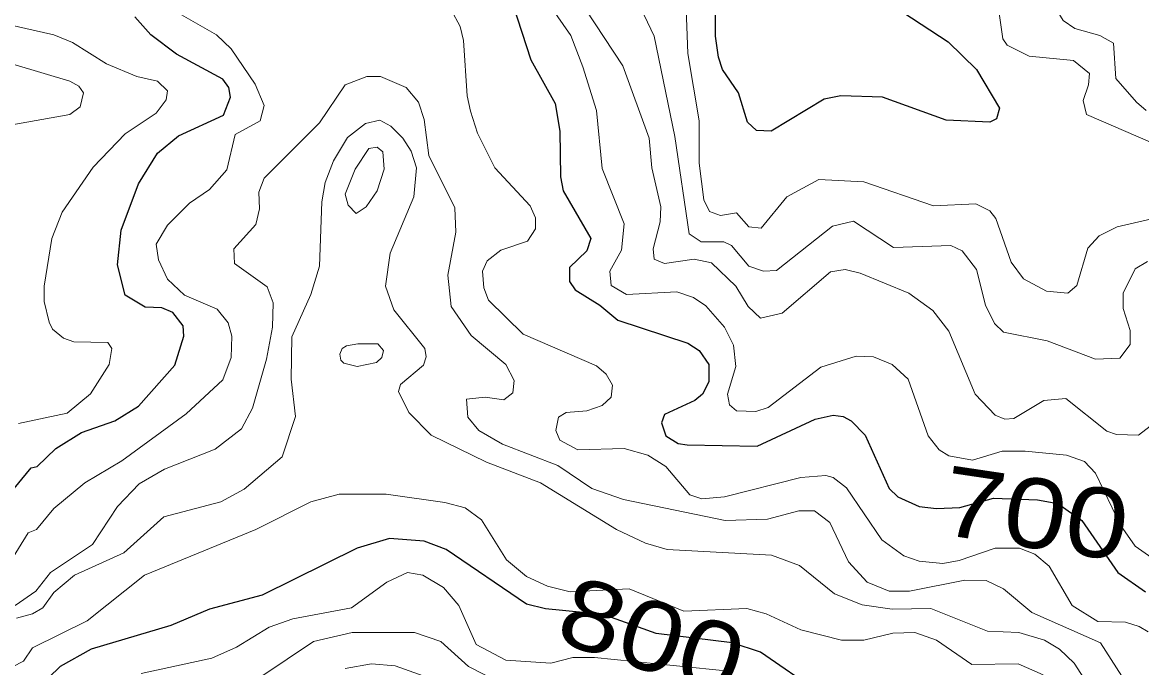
# Model space of a CAD drawing. Extents: x 577 to 602.9, y 7483.8 to 7511.6.
# Drawn here: x 577.822 to 579.108, y 7488.282 to 7489.023 of the extents above; entities that cross this region are included whole.
import ezdxf
from ezdxf.enums import TextEntityAlignment as Align

# ---------------------------------------------------------------- set-up
doc = ezdxf.new("R2010")
doc.units = 0
doc.header["$LTSCALE"] = 0.032
doc.layers.add('1', color=7, linetype='Continuous', lineweight=25)
doc.layers.add('2', color=7, linetype='Continuous', lineweight=13)
doc.layers.add('61', color=7, linetype='Continuous')

msp = doc.modelspace()

# ---------------------------------------------------------------- linework, layer by layer
at = {"layer": '1'}
for points in [[(578.8125, 7489.0486), (578.8856, 7489.0009), (578.9182, 7488.9691), (578.9445, 7488.9246), (578.9413, 7488.9126), (578.9333, 7488.9087), (578.8832, 7488.911), (578.8101, 7488.9373), (578.7624, 7488.9389), (578.7433, 7488.9349), (578.6821, 7488.8983), (578.6654, 7488.8991), (578.655, 7488.9087), (578.6447, 7488.9421), (578.6264, 7488.9691), (578.6216, 7488.9834), (578.6184, 7489.0073), (578.6184, 7489.0995)], [(578.3855, 7489.0438), (578.4061, 7488.9802), (578.434, 7488.9301), (578.4395, 7488.8983), (578.4403, 7488.8458), (578.4435, 7488.8299), (578.4753, 7488.7751), (578.4705, 7488.7608), (578.4507, 7488.7417), (578.4507, 7488.7258), (578.457, 7488.7162), (578.4856, 7488.6987), (578.5063, 7488.6812), (578.5866, 7488.655), (578.5994, 7488.6463), (578.6105, 7488.6303), (578.6105, 7488.6105), (578.6033, 7488.5962), (578.5946, 7488.589), (578.5596, 7488.5731), (578.5564, 7488.5636), (578.5612, 7488.5484), (578.5755, 7488.5397), (578.5858, 7488.5381), (578.6662, 7488.5365), (578.7329, 7488.5675), (578.7536, 7488.5723), (578.7648, 7488.5707), (578.7743, 7488.5659), (578.7902, 7488.5492), (578.818, 7488.488), (578.8276, 7488.4785), (578.8522, 7488.4673), (578.8721, 7488.465), (578.8992, 7488.4664), (578.9378, 7488.4768), (578.9881, 7488.4749), (579.0114, 7488.471), (579.0391, 7488.4513), (579.0804, 7488.3918), (579.1122, 7488.3695)], [(577.8074, 7488.4816), (577.832, 7488.5119), (577.8392, 7488.5135), (577.8606, 7488.5341), (577.8901, 7488.5524), (577.9282, 7488.5659), (577.9553, 7488.5826), (577.9974, 7488.6296), (578.0077, 7488.6629), (578.0069, 7488.6749), (577.995, 7488.69), (577.9823, 7488.6956), (577.9632, 7488.6963), (577.9402, 7488.7099), (577.9314, 7488.7449), (577.9354, 7488.7846), (577.9553, 7488.8379), (577.9775, 7488.8729), (578.0014, 7488.8928), (578.0531, 7488.9166), (578.061, 7488.9373), (578.0594, 7488.9484), (578.0523, 7488.958), (577.999, 7488.9866), (577.9696, 7489.0089), (577.9513, 7489.0295)], [(578.7377, 7488.2534), (578.6701, 7488.3003), (578.6375, 7488.3107), (578.5501, 7488.3216), (578.4894, 7488.3433), (578.4231, 7488.35), (578.4014, 7488.3552), (578.3091, 7488.418), (578.2837, 7488.4276), (578.2439, 7488.4308), (578.2065, 7488.4196), (578.0976, 7488.3656), (578.0372, 7488.3497), (577.9926, 7488.3306), (577.9012, 7488.3035), (577.8654, 7488.2837), (577.84, 7488.259)]]:
    msp.add_lwpolyline(points, dxfattribs=at)
at = {"layer": '2'}
for points in [[(579.1607, 7488.8673), (579.0447, 7488.9174), (579.0407, 7488.9333), (579.047, 7488.9516), (579.0478, 7488.9643), (579.0295, 7488.9794), (578.9787, 7488.9842), (578.9532, 7488.9969), (578.9484, 7489.0041), (578.9445, 7489.0311), (578.9373, 7489.0494), (578.919, 7489.0637), (578.884, 7489.0804), (578.8673, 7489.0971), (578.861, 7489.1162), (578.8634, 7489.1488), (578.8856, 7489.1894), (578.958, 7489.2736), (578.9866, 7489.3134), (579.0391, 7489.4192), (579.0796, 7489.4677), (579.1003, 7489.5146), (579.1218, 7489.5504)], [(579.113, 7488.9222), (579.1019, 7488.9317), (579.0781, 7488.9588), (579.0757, 7488.9993), (579.0598, 7489.0081), (579.0311, 7489.016), (579.0176, 7489.0255), (579.0097, 7489.0383), (578.9993, 7489.0828), (578.9564, 7489.1305), (578.954, 7489.1544), (578.9612, 7489.1973), (578.9794, 7489.2251), (579.0367, 7489.2903), (579.0439, 7489.3174), (579.0399, 7489.3532), (579.0423, 7489.3683), (579.1369, 7489.5186)], [(578.4936, 7489.1218), (578.5477, 7489.0073), (578.5715, 7488.892), (578.5882, 7488.7806), (578.6017, 7488.7711), (578.628, 7488.7711), (578.6367, 7488.7671), (578.6566, 7488.7433), (578.6733, 7488.7377), (578.6884, 7488.7385), (578.7528, 7488.7894), (578.7767, 7488.7949), (578.8228, 7488.7647), (578.8888, 7488.7671), (578.9015, 7488.7608), (578.9182, 7488.7393), (578.9286, 7488.6987), (578.9389, 7488.6773), (578.9492, 7488.6677), (578.9993, 7488.6574), (579.055, 7488.6367), (579.0828, 7488.6375), (579.0948, 7488.6534), (579.0948, 7488.6693), (579.0868, 7488.6948), (579.0868, 7488.7123), (579.1003, 7488.7401), (579.1146, 7488.7488)], [(578.4284, 7489.0422), (578.4522, 7489.0081), (578.4658, 7488.9723), (578.4817, 7488.9222), (578.488, 7488.8554), (578.5135, 7488.7918), (578.5103, 7488.7616), (578.4968, 7488.7377), (578.4984, 7488.721), (578.5159, 7488.7107), (578.5739, 7488.7138), (578.593, 7488.7075), (578.6073, 7488.6979), (578.6288, 7488.6733), (578.6391, 7488.6526), (578.6415, 7488.628), (578.632, 7488.5962), (578.6343, 7488.5842), (578.6423, 7488.5771), (578.6646, 7488.5763), (578.6789, 7488.581), (578.7393, 7488.6272), (578.7799, 7488.6399), (578.7997, 7488.6391), (578.8212, 7488.6303), (578.8395, 7488.6136), (578.8626, 7488.5484), (578.8753, 7488.5325), (578.8864, 7488.5254), (578.9135, 7488.5206), (578.9476, 7488.531), (578.9739, 7488.531), (579.0216, 7488.5262), (579.0423, 7488.519), (579.055, 7488.5055), (579.0836, 7488.4459), (579.1003, 7488.422), (579.1377, 7488.3958)], [(578.5842, 7489.0494), (578.5866, 7488.9874), (578.5994, 7488.9102), (578.5994, 7488.8617), (578.6049, 7488.8196), (578.6113, 7488.8061), (578.624, 7488.8013), (578.6423, 7488.8045), (578.6566, 7488.7886), (578.6709, 7488.787), (578.7003, 7488.8228), (578.7369, 7488.8427), (578.7886, 7488.8403), (578.8689, 7488.8124), (578.9174, 7488.8148), (578.9333, 7488.8069), (578.9405, 7488.7981), (578.958, 7488.748), (578.9723, 7488.7289), (578.9985, 7488.7146), (579.0232, 7488.7123), (579.0335, 7488.721), (579.0462, 7488.7639), (579.059, 7488.7783), (579.0796, 7488.7886), (579.1743, 7488.8101)], [(578.0022, 7489.0335), (578.0451, 7489.0089), (578.0618, 7488.9929), (578.0896, 7488.9524), (578.1, 7488.9277), (578.0952, 7488.9102), (578.0666, 7488.8943), (578.057, 7488.8538), (578.0372, 7488.8315), (578.0141, 7488.8156), (577.9887, 7488.7902), (577.9759, 7488.7687), (577.9783, 7488.7504), (577.9887, 7488.7282), (578.0085, 7488.7099), (578.0459, 7488.694), (578.0586, 7488.6781), (578.0626, 7488.6629), (578.0618, 7488.6383), (578.0523, 7488.6129), (578.0101, 7488.5739), (577.9362, 7488.5198), (577.894, 7488.4944), (577.8583, 7488.465), (577.8384, 7488.4411), (577.8288, 7488.4371), (577.8066, 7488.4013)], [(578.8983, 7488.4053), (578.8793, 7488.4021), (578.8522, 7488.4045), (578.8347, 7488.4109), (578.8093, 7488.4292), (578.7687, 7488.4888), (578.7536, 7488.5007), (578.7449, 7488.5031), (578.7162, 7488.5007), (578.6288, 7488.4785), (578.6025, 7488.4761), (578.589, 7488.4809), (578.5612, 7488.5135), (578.5405, 7488.5262), (578.5135, 7488.5341), (578.4602, 7488.5325), (578.4395, 7488.5437), (578.4348, 7488.5548), (578.4379, 7488.5699), (578.4467, 7488.5755), (578.4705, 7488.5771), (578.488, 7488.5834), (578.4984, 7488.593), (578.5, 7488.6065), (578.4928, 7488.6192), (578.4817, 7488.6288), (578.3974, 7488.6653), (578.3576, 7488.7043), (578.3521, 7488.7186), (578.3505, 7488.7377), (578.356, 7488.7496), (578.3719, 7488.7616), (578.4022, 7488.7719), (578.4117, 7488.7862), (578.4117, 7488.7989), (578.4053, 7488.8124), (578.3648, 7488.8562), (578.3449, 7488.8959), (578.3369, 7488.9214), (578.333, 7488.9389), (578.329, 7489.0025), (578.325, 7489.0184), (578.3147, 7489.0375)], [(579.1178, 7488.5596), (579.1043, 7488.5492), (579.0788, 7488.55), (579.0677, 7488.554), (579.0208, 7488.5914), (578.9954, 7488.589), (578.9612, 7488.5683), (578.9508, 7488.5675), (578.9397, 7488.5723), (578.9166, 7488.5962), (578.8864, 7488.6685), (578.8681, 7488.6924), (578.8403, 7488.7123), (578.7846, 7488.7353), (578.7671, 7488.7393), (578.7504, 7488.7369), (578.6948, 7488.6892), (578.6701, 7488.6836), (578.6558, 7488.6971), (578.6415, 7488.7202), (578.6137, 7488.7472), (578.5938, 7488.7512), (578.5596, 7488.7464), (578.5477, 7488.7512), (578.5469, 7488.7631), (578.5548, 7488.7942), (578.5556, 7488.8116), (578.5453, 7488.8562), (578.5421, 7488.8904), (578.5119, 7488.9731), (578.4689, 7489.0383)], [(577.8177, 7488.5628), (577.8734, 7488.5747), (577.9004, 7488.5969), (577.9219, 7488.6303), (577.925, 7488.6486), (577.9203, 7488.6558), (577.8813, 7488.6566), (577.8694, 7488.6606), (577.8567, 7488.6709), (577.8527, 7488.6789), (577.8471, 7488.7027), (577.8471, 7488.7202), (577.8559, 7488.7751), (577.8678, 7488.8053), (577.9036, 7488.857), (577.9402, 7488.8951), (577.9759, 7488.919), (577.9871, 7488.9341), (577.9887, 7488.9444), (577.9775, 7488.9556), (577.9537, 7488.9611), (577.9187, 7488.9755), (577.8797, 7489.0001), (577.8583, 7489.0089), (577.8058, 7489.0208)], [(577.7469, 7488.9945), (577.8765, 7488.9556), (577.8869, 7488.95), (577.8924, 7488.9421), (577.8885, 7488.9262), (577.8765, 7488.9174), (577.8058, 7488.9047)], [(577.8137, 7488.3536), (577.8376, 7488.3703), (577.8543, 7488.3918), (577.9028, 7488.4236), (577.9314, 7488.4673), (577.9561, 7488.4936), (577.9855, 7488.5103), (578.0435, 7488.5333), (578.0737, 7488.5564), (578.0865, 7488.5803), (578.1024, 7488.6367), (578.1095, 7488.6733), (578.1103, 7488.7011), (578.1032, 7488.7194), (578.0658, 7488.7464), (578.065, 7488.7631), (578.0904, 7488.791), (578.0944, 7488.8093), (578.0936, 7488.8283), (578.1, 7488.8442), (578.1636, 7488.9079), (578.193, 7488.9516), (578.2177, 7488.9611), (578.2336, 7488.9611), (578.263, 7488.9484), (578.2773, 7488.9317), (578.2837, 7488.9118), (578.2892, 7488.8705), (578.3187, 7488.8101), (578.3202, 7488.7822), (578.3107, 7488.7329), (578.3147, 7488.6971), (578.3377, 7488.6637), (578.3775, 7488.6303), (578.387, 7488.6121), (578.3855, 7488.5977), (578.3751, 7488.5898), (578.3536, 7488.593), (578.3322, 7488.5906), (578.3338, 7488.5699), (578.3465, 7488.5548), (578.3735, 7488.5389), (578.4371, 7488.5143), (578.4761, 7488.488), (578.5127, 7488.4753), (578.6296, 7488.4514), (578.6781, 7488.453), (578.7139, 7488.4626), (578.7321, 7488.4626), (578.7496, 7488.449), (578.7711, 7488.4037), (578.7926, 7488.3807), (578.818, 7488.3703), (578.8411, 7488.3703), (578.9047, 7488.383), (578.9294, 7488.3823), (578.9492, 7488.3727), (578.9818, 7488.3457)], [(579.0653, 7488.2336), (579.0303, 7488.2876), (579.0136, 7488.3035), (578.9961, 7488.3139), (578.9667, 7488.3226), (578.9309, 7488.3242), (578.8657, 7488.3504), (578.8212, 7488.3497), (578.787, 7488.3544), (578.7552, 7488.3671), (578.7147, 7488.3997), (578.6828, 7488.4117), (578.5628, 7488.418), (578.5381, 7488.4252), (578.5047, 7488.4411), (578.4173, 7488.4944), (578.3552, 7488.5182), (578.2916, 7488.5492), (578.2662, 7488.5755), (578.2542, 7488.5993), (578.2566, 7488.6073), (578.2829, 7488.6296), (578.2861, 7488.6391), (578.2845, 7488.6486), (578.2487, 7488.6932), (578.2391, 7488.7202), (578.2447, 7488.7584), (578.2717, 7488.8228), (578.2749, 7488.8562), (578.2686, 7488.8753), (578.259, 7488.8904), (578.2455, 7488.9039), (578.2328, 7488.911), (578.2161, 7488.9071), (578.1954, 7488.8912), (578.1795, 7488.8641), (578.17, 7488.8395), (578.166, 7488.8172), (578.1636, 7488.7433), (578.1533, 7488.7107), (578.1318, 7488.6622), (578.131, 7488.6136), (578.1358, 7488.5707), (578.1207, 7488.5246), (578.0769, 7488.4872), (578.0499, 7488.4729), (577.9847, 7488.4554), (577.9386, 7488.4141), (577.8821, 7488.3886), (577.8583, 7488.3687), (577.8455, 7488.3512), (577.8336, 7488.3441), (577.8153, 7488.3393)], [(577.7867, 7488.2709), (577.8233, 7488.29), (577.8336, 7488.3051), (577.8964, 7488.3361), (577.9624, 7488.3886), (578.0904, 7488.4411), (578.1533, 7488.4729), (578.1859, 7488.4816), (578.2399, 7488.4816), (578.3075, 7488.4721), (578.3306, 7488.4657), (578.3497, 7488.4522), (578.3783, 7488.4061), (578.4014, 7488.387), (578.4252, 7488.3759), (578.4515, 7488.3695), (578.519, 7488.3727), (578.5819, 7488.3473), (578.6542, 7488.3504), (578.6765, 7488.3441), (578.7162, 7488.3258), (578.7632, 7488.3139), (578.7886, 7488.3139), (578.822, 7488.3218), (578.8475, 7488.3226), (578.8721, 7488.3139), (578.9127, 7488.286), (578.9659, 7488.2868), (578.9946, 7488.2741)], [(579.1154, 7488.3234), (579.1051, 7488.3298), (579.0892, 7488.3345), (579.0574, 7488.3353), (579.028, 7488.3536), (579.0017, 7488.399), (578.985, 7488.4125), (578.9676, 7488.4194), (578.9397, 7488.4196), (578.8983, 7488.4053)], [(577.9584, 7488.2757), (578.0396, 7488.2932), (578.0682, 7488.3059), (578.1056, 7488.329), (578.1326, 7488.3385), (578.2002, 7488.3512), (578.2407, 7488.3807), (578.2646, 7488.3918), (578.2821, 7488.3886), (578.3059, 7488.3743), (578.3234, 7488.3536), (578.3433, 7488.3091), (578.3775, 7488.2908), (578.4292, 7488.2876), (578.4546, 7488.294), (578.4793, 7488.294), (578.6375, 7488.2781)], [(578.9818, 7488.3457), (579.0606, 7488.3107), (579.0852, 7488.2725)], [(578.3878, 7488.2566), (578.3346, 7488.2837), (578.3028, 7488.3123), (578.2725, 7488.3226), (578.201, 7488.3226), (578.1564, 7488.3123), (578.096, 7488.2717)], [(578.193, 7488.2813), (578.2232, 7488.2868), (578.2503, 7488.2844), (578.3147, 7488.2614)]]:
    msp.add_lwpolyline(points, dxfattribs=at)
for points in [[(578.2042, 7488.8546), (578.193, 7488.826), (578.1962, 7488.8132), (578.2057, 7488.8037), (578.2169, 7488.8116), (578.2296, 7488.8299), (578.2376, 7488.8546), (578.236, 7488.8745), (578.2296, 7488.88), (578.2201, 7488.8784)], [(578.2073, 7488.6542), (578.2304, 7488.6542), (578.2368, 7488.6463), (578.2352, 7488.6383), (578.2288, 7488.6327), (578.2065, 7488.628), (578.1914, 7488.6319), (578.1879, 7488.6353), (578.1867, 7488.6423), (578.1895, 7488.6489), (578.1946, 7488.6518)]]:
    msp.add_lwpolyline(points, close=True, dxfattribs=at)

# ---------------------------------------------------------------- texts
at = {"layer": '61', "width": 1.2}
for s, rotation, p in [('700', 351.524, (578.98, 7488.4201)), ('800', 341.869, (578.533, 7488.2806))]:
    msp.add_text(s, height=0.08, rotation=rotation, dxfattribs=at).set_placement(p, align=Align.CENTER)

doc.saveas('drawing.dxf')
